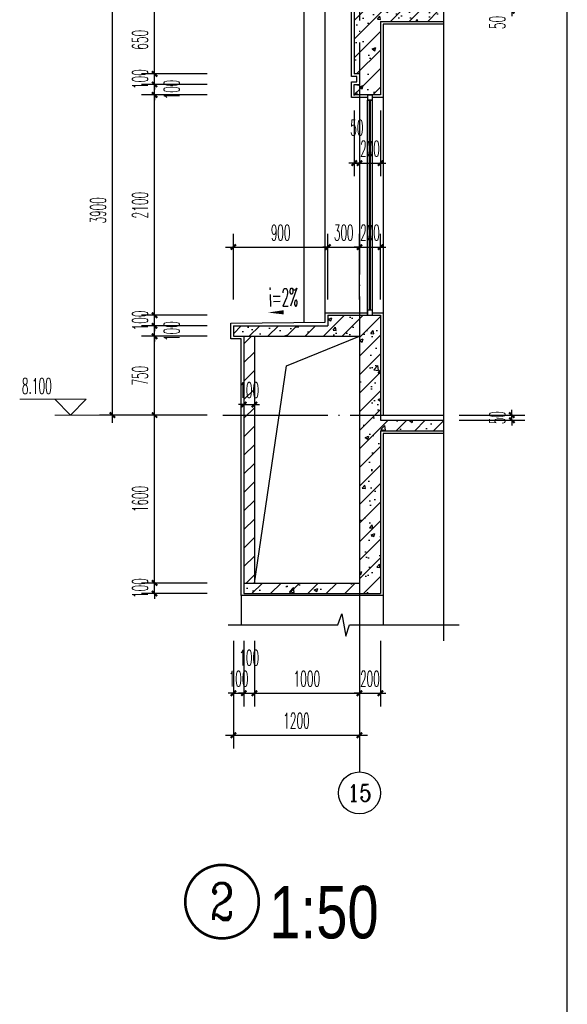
# Model space of a CAD drawing. Extents: x 1779708 to 7299578, y -1121471 to 88434.
# Tile 1036 of 1056: x 7048058 to 7053269, y -971144 to -961765. Entities that reach past the tile are written whole.
import ezdxf
from ezdxf.enums import TextEntityAlignment as Align

# ---------------------------------------------------------------- set-up
doc = ezdxf.new("R2010")
doc.units = 0
doc.header["$LTSCALE"] = 1000
doc.header["$MEASUREMENT"] = 0
doc.linetypes.add('DOTE', pattern=[2.42, 2, -0.2, 0.02, -0.2])
doc.layers.get('0').update_dxf_attribs({"linetype": 'CONTINUOUS'})
doc.layers.get('Defpoints').update_dxf_attribs({"linetype": 'CONTINUOUS'})
for name, color, linetype in [('AXIS', 3, 'CONTINUOUS'), ('AXIS_TEXT', 7, 'CONTINUOUS'), ('DIM_IDEN', 3, 'CONTINUOUS'), ('DIM_SYMB', 3, 'CONTINUOUS'), ('DOTE', 1, 'DOTE'), ('PUB_TAB', 7, 'CONTINUOUS'), ('PUB_TEXT', 7, 'CONTINUOUS'), ('WALL', 255, 'CONTINUOUS'), ('WINDOW', 2, 'CONTINUOUS'), ('填充细线', 8, 'CONTINUOUS'), ('粉刷线', 213, 'CONTINUOUS')]:
    doc.layers.add(name, color=color, linetype=linetype)
doc.layers.add('DIM_ELEV', color=3, linetype='CONTINUOUS', lineweight=13)
doc.styles.add('-仿宋_GB2312', font='txt', dxfattribs={"width": 0.8})
doc.styles.add('_TCH_AXIS', font='COMPLEX', dxfattribs={"bigfont": 'GBCBIG'})
doc.styles.add('_TCH_DIM', font='SIMPLEX.shx', dxfattribs={"width": 0.7, "bigfont": 'GBCBIG.shx'})
doc.styles.add('_TCH_DIM_T3', font='SIMPLEX.shx', dxfattribs={"width": 0.494118, "bigfont": 'GBCBIG.shx'})
doc.styles.add('_TCH_LABEL', font='COMPLEX', dxfattribs={"bigfont": 'GBCBIG'})
doc.styles.add('COMPLEX', font='COMPLEX')
doc.dimstyles.new('_TCH_ARCH&&50', dxfattribs={"dimtxt": 148.75, "dimasz": 50, "dimexe": 125, "dimexo": 150, "dimgap": 63.125, "dimtad": 1, "dimdec": 0, "dimzin": 0, "dimdsep": 46, "dimtxsty": '_TCH_DIM_T3', "dimblk": 'ARCHTICK', "dimcen": 0.09, "dimdle": 75, "dimclrt": 7, "dimazin": 2, "dimtfac": 1, "dimtdec": 0, "dimtix": 1, "dimtmove": 2, "dimatfit": 3, "dimfxl": 250, "dimtolj": 1, "dimtzin": 0, "dimarcsym": 0})

# ---------------------------------------------------------------- blocks, each defined once
blk = doc.blocks.new('_ArchTick')
at = {"color": 0, "linetype": 'ByBlock', "const_width": 0.4}
blk.add_lwpolyline([(-0.5, -0.5), (0.5, 0.5)], dxfattribs=at)
blk = doc.blocks.new('*D1385')
at = {"layer": 'AXIS', "color": 0, "lineweight": -2, "transparency": 16777216}
for p, q in [((7048941.3, -965605.8), (7048941.3, -961555.8)), ((7049841.3, -961630.8), (7048816.3, -961630.8)), ((7049841.3, -965530.8), (7048816.3, -965530.8))]:
    blk.add_line(p, q, dxfattribs=at)
at = {"layer": 'Defpoints', "color": 0, "transparency": 16777216}
for p in [(7048941.3, -961630.8), (7049991.3, -961630.8), (7049991.3, -965530.8)]:
    blk.add_point(p, dxfattribs=at)
at = {"layer": 'AXIS', "color": 0, "lineweight": -2, "transparency": 16777216, "xscale": 50, "yscale": 50, "zscale": 50}
for p, rotation in [((7048941.3, -961630.8), 90), ((7048941.3, -965530.8), 270)]:
    blk.add_blockref('_ArchTick', p, dxfattribs=dict(at, rotation=rotation))
at = {"layer": 'AXIS', "color": 7, "transparency": 16777216, "insert": (7048803.8, -963580.8), "char_height": 148.75, "attachment_point": 5, "rotation": 90, "style": '_TCH_DIM_T3'}
blk.add_mtext('\\A1;3900', dxfattribs=at)
blk = doc.blocks.new('*D1390')
at = {"layer": 'AXIS', "color": 0, "lineweight": -2, "transparency": 16777216}
for p, q in [((7052241.3, -965530.8), (7052866.3, -965530.8)), ((7052741.3, -965530.8), (7052741.3, -965480.8)), ((7052741.3, -965580.8), (7052741.3, -965530.8)), ((7052241.3, -965580.8), (7052866.3, -965580.8)), ((7052741.3, -965580.8), (7052741.3, -965630.8))]:
    blk.add_line(p, q, dxfattribs=at)
at = {"layer": 'Defpoints', "color": 0, "transparency": 16777216}
for p in [(7052091.3, -965530.8), (7052741.3, -965530.8), (7052091.3, -965580.8)]:
    blk.add_point(p, dxfattribs=at)
at = {"layer": 'AXIS', "color": 0, "lineweight": -2, "transparency": 16777216, "xscale": 50, "yscale": 50, "zscale": 50}
for p, rotation in [((7052741.3, -965530.8), 270), ((7052741.3, -965580.8), 90)]:
    blk.add_blockref('_ArchTick', p, dxfattribs=dict(at, rotation=rotation))
at = {"layer": 'AXIS', "color": 7, "transparency": 16777216, "insert": (7052603.8, -965555.8), "char_height": 148.75, "attachment_point": 5, "rotation": 90, "style": '_TCH_DIM_T3'}
blk.add_mtext('\\A1;50', dxfattribs=at)
blk = doc.blocks.new('*D1391')
at = {"layer": 'AXIS', "color": 0, "lineweight": -2, "transparency": 16777216}
for p, q in [((7052741.3, -961630.8), (7052741.3, -961580.8)), ((7052241.3, -961630.8), (7052866.3, -961630.8)), ((7052241.3, -961680.8), (7052866.3, -961680.8)), ((7052741.3, -961680.8), (7052741.3, -961630.8)), ((7052741.3, -961680.8), (7052741.3, -961730.8))]:
    blk.add_line(p, q, dxfattribs=at)
at = {"layer": 'Defpoints', "color": 0, "transparency": 16777216}
for p in [(7052091.3, -961630.8), (7052091.3, -961680.8), (7052741.3, -961630.8)]:
    blk.add_point(p, dxfattribs=at)
at = {"layer": 'AXIS', "color": 0, "lineweight": -2, "transparency": 16777216, "xscale": 50, "yscale": 50, "zscale": 50}
for p, rotation in [((7052741.3, -961630.8), 270), ((7052741.3, -961680.8), 90)]:
    blk.add_blockref('_ArchTick', p, dxfattribs=dict(at, rotation=rotation))
at = {"layer": 'AXIS', "color": 7, "transparency": 16777216, "insert": (7052603.8, -961790.3), "char_height": 148.75, "attachment_point": 5, "rotation": 90, "style": '_TCH_DIM_T3'}
blk.add_mtext('\\A1;50', dxfattribs=at)
blk = doc.blocks.new('*D1403')
at = {"layer": 'AXIS', "color": 0, "lineweight": -2, "transparency": 16777216}
for p, q in [((7050091.3, -964430.8), (7050091.3, -963805.8)), ((7050991.3, -964430.8), (7050991.3, -963805.8)), ((7050016.3, -963930.8), (7051066.3, -963930.8))]:
    blk.add_line(p, q, dxfattribs=at)
at = {"layer": 'Defpoints', "color": 0, "transparency": 16777216}
for p in [(7050991.3, -963930.8), (7050091.3, -964580.8), (7050991.3, -964580.8)]:
    blk.add_point(p, dxfattribs=at)
at = {"layer": 'AXIS', "color": 0, "lineweight": -2, "transparency": 16777216, "xscale": 50, "yscale": 50, "zscale": 50, "rotation": 180}
blk.add_blockref('_ArchTick', (7050091.3, -963930.8), dxfattribs=at)
at = {"layer": 'AXIS', "color": 0, "lineweight": -2, "transparency": 16777216, "xscale": 50, "yscale": 50, "zscale": 50}
blk.add_blockref('_ArchTick', (7050991.3, -963930.8), dxfattribs=at)
at = {"layer": 'AXIS', "color": 7, "transparency": 16777216, "insert": (7050541.3, -963793.3), "char_height": 148.75, "attachment_point": 5, "style": '_TCH_DIM_T3'}
blk.add_mtext('\\A1;900', dxfattribs=at)
blk = doc.blocks.new('*D1404')
at = {"layer": 'AXIS', "color": 0, "lineweight": -2, "transparency": 16777216}
for p, q in [((7050991.3, -964430.8), (7050991.3, -963805.8)), ((7051291.3, -964430.8), (7051291.3, -963805.8)), ((7050991.3, -963930.8), (7050941.3, -963930.8)), ((7050991.3, -963930.8), (7051291.3, -963930.8)), ((7051291.3, -963930.8), (7051341.3, -963930.8))]:
    blk.add_line(p, q, dxfattribs=at)
at = {"layer": 'Defpoints', "color": 0, "transparency": 16777216}
for p in [(7051291.3, -963930.8), (7050991.3, -964580.8), (7051291.3, -964580.8)]:
    blk.add_point(p, dxfattribs=at)
at = {"layer": 'AXIS', "color": 0, "lineweight": -2, "transparency": 16777216, "xscale": 50, "yscale": 50, "zscale": 50}
blk.add_blockref('_ArchTick', (7050991.3, -963930.8), dxfattribs=at)
at = {"layer": 'AXIS', "color": 0, "lineweight": -2, "transparency": 16777216, "xscale": 50, "yscale": 50, "zscale": 50, "rotation": 180}
blk.add_blockref('_ArchTick', (7051291.3, -963930.8), dxfattribs=at)
at = {"layer": 'AXIS', "color": 7, "transparency": 16777216, "insert": (7051141.3, -963793.3), "char_height": 148.75, "attachment_point": 5, "style": '_TCH_DIM_T3'}
blk.add_mtext('\\A1;300', dxfattribs=at)
blk = doc.blocks.new('*D1405')
at = {"layer": 'AXIS', "color": 0, "lineweight": -2, "transparency": 16777216}
for p, q in [((7051291.3, -964430.8), (7051291.3, -963805.8)), ((7051491.3, -964430.8), (7051491.3, -963805.8)), ((7051291.3, -963930.8), (7051241.3, -963930.8)), ((7051291.3, -963930.8), (7051491.3, -963930.8)), ((7051491.3, -963930.8), (7051541.3, -963930.8))]:
    blk.add_line(p, q, dxfattribs=at)
at = {"layer": 'Defpoints', "color": 0, "transparency": 16777216}
for p in [(7051491.3, -963930.8), (7051291.3, -964580.8), (7051491.3, -964580.8)]:
    blk.add_point(p, dxfattribs=at)
at = {"layer": 'AXIS', "color": 0, "lineweight": -2, "transparency": 16777216, "xscale": 50, "yscale": 50, "zscale": 50}
blk.add_blockref('_ArchTick', (7051291.3, -963930.8), dxfattribs=at)
at = {"layer": 'AXIS', "color": 0, "lineweight": -2, "transparency": 16777216, "xscale": 50, "yscale": 50, "zscale": 50, "rotation": 180}
blk.add_blockref('_ArchTick', (7051491.3, -963930.8), dxfattribs=at)
at = {"layer": 'AXIS', "color": 7, "transparency": 16777216, "insert": (7051391.3, -963793.3), "char_height": 148.75, "attachment_point": 5, "style": '_TCH_DIM_T3'}
blk.add_mtext('\\A1;200', dxfattribs=at)
blk = doc.blocks.new('*D1406')
at = {"layer": 'AXIS', "color": 0, "lineweight": -2, "transparency": 16777216}
for p, q in [((7051241.3, -962630.8), (7051241.3, -963255.8)), ((7051291.3, -962630.8), (7051291.3, -963255.8)), ((7051241.3, -963130.8), (7051191.3, -963130.8)), ((7051241.3, -963130.8), (7051291.3, -963130.8)), ((7051291.3, -963130.8), (7051341.3, -963130.8))]:
    blk.add_line(p, q, dxfattribs=at)
at = {"layer": 'Defpoints', "color": 0, "transparency": 16777216}
for p in [(7051241.3, -962480.8), (7051291.3, -962480.8), (7051291.3, -963130.8)]:
    blk.add_point(p, dxfattribs=at)
at = {"layer": 'AXIS', "color": 0, "lineweight": -2, "transparency": 16777216, "xscale": 50, "yscale": 50, "zscale": 50}
blk.add_blockref('_ArchTick', (7051241.3, -963130.8), dxfattribs=at)
at = {"layer": 'AXIS', "color": 0, "lineweight": -2, "transparency": 16777216, "xscale": 50, "yscale": 50, "zscale": 50, "rotation": 180}
blk.add_blockref('_ArchTick', (7051291.3, -963130.8), dxfattribs=at)
at = {"layer": 'AXIS', "color": 7, "transparency": 16777216, "insert": (7051266.3, -962793.3), "char_height": 148.75, "attachment_point": 5, "style": '_TCH_DIM_T3'}
blk.add_mtext('\\A1;50', dxfattribs=at)
blk = doc.blocks.new('*D1407')
at = {"layer": 'AXIS', "color": 0, "lineweight": -2, "transparency": 16777216}
for p, q in [((7051291.3, -962630.8), (7051291.3, -963255.8)), ((7051491.3, -962630.8), (7051491.3, -963255.8)), ((7051291.3, -963130.8), (7051241.3, -963130.8)), ((7051291.3, -963130.8), (7051491.3, -963130.8)), ((7051491.3, -963130.8), (7051541.3, -963130.8))]:
    blk.add_line(p, q, dxfattribs=at)
at = {"layer": 'Defpoints', "color": 0, "transparency": 16777216}
for p in [(7051291.3, -962480.8), (7051491.3, -962480.8), (7051491.3, -963130.8)]:
    blk.add_point(p, dxfattribs=at)
at = {"layer": 'AXIS', "color": 0, "lineweight": -2, "transparency": 16777216, "xscale": 50, "yscale": 50, "zscale": 50}
blk.add_blockref('_ArchTick', (7051291.3, -963130.8), dxfattribs=at)
at = {"layer": 'AXIS', "color": 0, "lineweight": -2, "transparency": 16777216, "xscale": 50, "yscale": 50, "zscale": 50, "rotation": 180}
blk.add_blockref('_ArchTick', (7051491.3, -963130.8), dxfattribs=at)
at = {"layer": 'AXIS', "color": 7, "transparency": 16777216, "insert": (7051391.3, -962993.3), "char_height": 148.75, "attachment_point": 5, "style": '_TCH_DIM_T3'}
blk.add_mtext('\\A1;200', dxfattribs=at)
blk = doc.blocks.new('*D1412')
at = {"layer": 'AXIS', "color": 0, "lineweight": -2, "transparency": 16777216}
for p, q in [((7050191.3, -964930.8), (7050191.3, -965555.8)), ((7050291.3, -964930.8), (7050291.3, -965555.8)), ((7050191.3, -965430.8), (7050141.3, -965430.8)), ((7050191.3, -965430.8), (7050291.3, -965430.8)), ((7050291.3, -965430.8), (7050341.3, -965430.8))]:
    blk.add_line(p, q, dxfattribs=at)
at = {"layer": 'Defpoints', "color": 0, "transparency": 16777216}
for p in [(7050191.3, -964780.8), (7050291.3, -964780.8), (7050291.3, -965430.8)]:
    blk.add_point(p, dxfattribs=at)
at = {"layer": 'AXIS', "color": 0, "lineweight": -2, "transparency": 16777216, "xscale": 50, "yscale": 50, "zscale": 50}
blk.add_blockref('_ArchTick', (7050191.3, -965430.8), dxfattribs=at)
at = {"layer": 'AXIS', "color": 0, "lineweight": -2, "transparency": 16777216, "xscale": 50, "yscale": 50, "zscale": 50, "rotation": 180}
blk.add_blockref('_ArchTick', (7050291.3, -965430.8), dxfattribs=at)
at = {"layer": 'AXIS', "color": 7, "transparency": 16777216, "insert": (7050241.3, -965293.3), "char_height": 148.75, "attachment_point": 5, "style": '_TCH_DIM_T3'}
blk.add_mtext('\\A1;100', dxfattribs=at)
blk = doc.blocks.new('*D1413')
at = {"layer": 'AXIS', "color": 0, "lineweight": -2, "transparency": 16777216}
for p, q in [((7049841.3, -967130.8), (7049216.3, -967130.8)), ((7049341.3, -967130.8), (7049341.3, -967080.8)), ((7049341.3, -967230.8), (7049341.3, -967130.8)), ((7049841.3, -967230.8), (7049216.3, -967230.8)), ((7049341.3, -967230.8), (7049341.3, -967280.8))]:
    blk.add_line(p, q, dxfattribs=at)
at = {"layer": 'Defpoints', "color": 0, "transparency": 16777216}
for p in [(7049341.3, -967130.8), (7049991.3, -967130.8), (7049991.3, -967230.8)]:
    blk.add_point(p, dxfattribs=at)
at = {"layer": 'AXIS', "color": 0, "lineweight": -2, "transparency": 16777216, "xscale": 50, "yscale": 50, "zscale": 50}
for p, rotation in [((7049341.3, -967130.8), 270), ((7049341.3, -967230.8), 90)]:
    blk.add_blockref('_ArchTick', p, dxfattribs=dict(at, rotation=rotation))
at = {"layer": 'AXIS', "color": 7, "transparency": 16777216, "insert": (7049203.8, -967180.8), "char_height": 148.75, "attachment_point": 5, "rotation": 90, "style": '_TCH_DIM_T3'}
blk.add_mtext('\\A1;100', dxfattribs=at)
blk = doc.blocks.new('*D1414')
at = {"layer": 'AXIS', "color": 0, "lineweight": -2, "transparency": 16777216}
for p, q in [((7049841.3, -965530.8), (7049216.3, -965530.8)), ((7049341.3, -967205.8), (7049341.3, -965455.8)), ((7049841.3, -967130.8), (7049216.3, -967130.8))]:
    blk.add_line(p, q, dxfattribs=at)
at = {"layer": 'Defpoints', "color": 0, "transparency": 16777216}
for p in [(7049341.3, -965530.8), (7049991.3, -965530.8), (7049991.3, -967130.8)]:
    blk.add_point(p, dxfattribs=at)
at = {"layer": 'AXIS', "color": 0, "lineweight": -2, "transparency": 16777216, "xscale": 50, "yscale": 50, "zscale": 50}
for p, rotation in [((7049341.3, -965530.8), 90), ((7049341.3, -967130.8), 270)]:
    blk.add_blockref('_ArchTick', p, dxfattribs=dict(at, rotation=rotation))
at = {"layer": 'AXIS', "color": 7, "transparency": 16777216, "insert": (7049203.8, -966330.8), "char_height": 148.75, "attachment_point": 5, "rotation": 90, "style": '_TCH_DIM_T3'}
blk.add_mtext('\\A1;1600', dxfattribs=at)
blk = doc.blocks.new('*D1415')
at = {"layer": 'AXIS', "color": 0, "lineweight": -2, "transparency": 16777216}
for p, q in [((7049841.3, -964780.8), (7049216.3, -964780.8)), ((7049341.3, -965605.8), (7049341.3, -964705.8)), ((7049841.3, -965530.8), (7049216.3, -965530.8))]:
    blk.add_line(p, q, dxfattribs=at)
at = {"layer": 'Defpoints', "color": 0, "transparency": 16777216}
for p in [(7049341.3, -964780.8), (7049991.3, -964780.8), (7049991.3, -965530.8)]:
    blk.add_point(p, dxfattribs=at)
at = {"layer": 'AXIS', "color": 0, "lineweight": -2, "transparency": 16777216, "xscale": 50, "yscale": 50, "zscale": 50}
for p, rotation in [((7049341.3, -964780.8), 90), ((7049341.3, -965530.8), 270)]:
    blk.add_blockref('_ArchTick', p, dxfattribs=dict(at, rotation=rotation))
at = {"layer": 'AXIS', "color": 7, "transparency": 16777216, "insert": (7049203.8, -965155.8), "char_height": 148.75, "attachment_point": 5, "rotation": 90, "style": '_TCH_DIM_T3'}
blk.add_mtext('\\A1;750', dxfattribs=at)
blk = doc.blocks.new('*D1416')
at = {"layer": 'AXIS', "color": 0, "lineweight": -2, "transparency": 16777216}
for p, q in [((7049841.3, -964680.8), (7049216.3, -964680.8)), ((7049341.3, -964680.8), (7049341.3, -964630.8)), ((7049341.3, -964780.8), (7049341.3, -964680.8)), ((7049841.3, -964780.8), (7049216.3, -964780.8)), ((7049341.3, -964780.8), (7049341.3, -964830.8))]:
    blk.add_line(p, q, dxfattribs=at)
at = {"layer": 'Defpoints', "color": 0, "transparency": 16777216}
for p in [(7049341.3, -964680.8), (7049991.3, -964680.8), (7049991.3, -964780.8)]:
    blk.add_point(p, dxfattribs=at)
at = {"layer": 'AXIS', "color": 0, "lineweight": -2, "transparency": 16777216, "xscale": 50, "yscale": 50, "zscale": 50}
for p, rotation in [((7049341.3, -964680.8), 270), ((7049341.3, -964780.8), 90)]:
    blk.add_blockref('_ArchTick', p, dxfattribs=dict(at, rotation=rotation))
at = {"layer": 'AXIS', "color": 7, "transparency": 16777216, "insert": (7049503.8, -964730.8), "char_height": 148.75, "attachment_point": 5, "rotation": 90, "style": '_TCH_DIM_T3'}
blk.add_mtext('\\A1;100', dxfattribs=at)
blk = doc.blocks.new('*D1417')
at = {"layer": 'AXIS', "color": 0, "lineweight": -2, "transparency": 16777216}
for p, q in [((7049841.3, -964580.8), (7049216.3, -964580.8)), ((7049341.3, -964580.8), (7049341.3, -964530.8)), ((7049341.3, -964680.8), (7049341.3, -964580.8)), ((7049841.3, -964680.8), (7049216.3, -964680.8)), ((7049341.3, -964680.8), (7049341.3, -964730.8))]:
    blk.add_line(p, q, dxfattribs=at)
at = {"layer": 'Defpoints', "color": 0, "transparency": 16777216}
for p in [(7049341.3, -964580.8), (7049991.3, -964580.8), (7049991.3, -964680.8)]:
    blk.add_point(p, dxfattribs=at)
at = {"layer": 'AXIS', "color": 0, "lineweight": -2, "transparency": 16777216, "xscale": 50, "yscale": 50, "zscale": 50}
for p, rotation in [((7049341.3, -964580.8), 270), ((7049341.3, -964680.8), 90)]:
    blk.add_blockref('_ArchTick', p, dxfattribs=dict(at, rotation=rotation))
at = {"layer": 'AXIS', "color": 7, "transparency": 16777216, "insert": (7049203.8, -964630.8), "char_height": 148.75, "attachment_point": 5, "rotation": 90, "style": '_TCH_DIM_T3'}
blk.add_mtext('\\A1;100', dxfattribs=at)
blk = doc.blocks.new('*D1418')
at = {"layer": 'AXIS', "color": 0, "lineweight": -2, "transparency": 16777216}
for p, q in [((7049341.3, -964655.8), (7049341.3, -962405.8)), ((7049841.3, -962480.8), (7049216.3, -962480.8)), ((7049841.3, -964580.8), (7049216.3, -964580.8))]:
    blk.add_line(p, q, dxfattribs=at)
at = {"layer": 'Defpoints', "color": 0, "transparency": 16777216}
for p in [(7049341.3, -962480.8), (7049991.3, -962480.8), (7049991.3, -964580.8)]:
    blk.add_point(p, dxfattribs=at)
at = {"layer": 'AXIS', "color": 0, "lineweight": -2, "transparency": 16777216, "xscale": 50, "yscale": 50, "zscale": 50}
for p, rotation in [((7049341.3, -962480.8), 90), ((7049341.3, -964580.8), 270)]:
    blk.add_blockref('_ArchTick', p, dxfattribs=dict(at, rotation=rotation))
at = {"layer": 'AXIS', "color": 7, "transparency": 16777216, "insert": (7049203.8, -963530.8), "char_height": 148.75, "attachment_point": 5, "rotation": 90, "style": '_TCH_DIM_T3'}
blk.add_mtext('\\A1;2100', dxfattribs=at)
blk = doc.blocks.new('*D1419')
at = {"layer": 'AXIS', "color": 0, "lineweight": -2, "transparency": 16777216}
for p, q in [((7049341.3, -962380.8), (7049341.3, -962330.8)), ((7049841.3, -962380.8), (7049216.3, -962380.8)), ((7049341.3, -962480.8), (7049341.3, -962380.8)), ((7049841.3, -962480.8), (7049216.3, -962480.8)), ((7049341.3, -962480.8), (7049341.3, -962530.8))]:
    blk.add_line(p, q, dxfattribs=at)
at = {"layer": 'Defpoints', "color": 0, "transparency": 16777216}
for p in [(7049341.3, -962380.8), (7049991.3, -962380.8), (7049991.3, -962480.8)]:
    blk.add_point(p, dxfattribs=at)
at = {"layer": 'AXIS', "color": 0, "lineweight": -2, "transparency": 16777216, "xscale": 50, "yscale": 50, "zscale": 50}
for p, rotation in [((7049341.3, -962380.8), 270), ((7049341.3, -962480.8), 90)]:
    blk.add_blockref('_ArchTick', p, dxfattribs=dict(at, rotation=rotation))
at = {"layer": 'AXIS', "color": 7, "transparency": 16777216, "insert": (7049503.8, -962430.8), "char_height": 148.75, "attachment_point": 5, "rotation": 90, "style": '_TCH_DIM_T3'}
blk.add_mtext('\\A1;100', dxfattribs=at)
blk = doc.blocks.new('*D1420')
at = {"layer": 'AXIS', "color": 0, "lineweight": -2, "transparency": 16777216}
for p, q in [((7049341.3, -962280.8), (7049341.3, -962230.8)), ((7049841.3, -962280.8), (7049216.3, -962280.8)), ((7049341.3, -962380.8), (7049341.3, -962280.8)), ((7049841.3, -962380.8), (7049216.3, -962380.8)), ((7049341.3, -962380.8), (7049341.3, -962430.8))]:
    blk.add_line(p, q, dxfattribs=at)
at = {"layer": 'Defpoints', "color": 0, "transparency": 16777216}
for p in [(7049341.3, -962280.8), (7049991.3, -962280.8), (7049991.3, -962380.8)]:
    blk.add_point(p, dxfattribs=at)
at = {"layer": 'AXIS', "color": 0, "lineweight": -2, "transparency": 16777216, "xscale": 50, "yscale": 50, "zscale": 50}
for p, rotation in [((7049341.3, -962280.8), 270), ((7049341.3, -962380.8), 90)]:
    blk.add_blockref('_ArchTick', p, dxfattribs=dict(at, rotation=rotation))
at = {"layer": 'AXIS', "color": 7, "transparency": 16777216, "insert": (7049203.8, -962330.8), "char_height": 148.75, "attachment_point": 5, "rotation": 90, "style": '_TCH_DIM_T3'}
blk.add_mtext('\\A1;100', dxfattribs=at)
blk = doc.blocks.new('*D1421')
at = {"layer": 'AXIS', "color": 0, "lineweight": -2, "transparency": 16777216}
for p, q in [((7049341.3, -962355.8), (7049341.3, -961555.8)), ((7049841.3, -961630.8), (7049216.3, -961630.8)), ((7049841.3, -962280.8), (7049216.3, -962280.8))]:
    blk.add_line(p, q, dxfattribs=at)
at = {"layer": 'Defpoints', "color": 0, "transparency": 16777216}
for p in [(7049341.3, -961630.8), (7049991.3, -961630.8), (7049991.3, -962280.8)]:
    blk.add_point(p, dxfattribs=at)
at = {"layer": 'AXIS', "color": 0, "lineweight": -2, "transparency": 16777216, "xscale": 50, "yscale": 50, "zscale": 50}
for p, rotation in [((7049341.3, -961630.8), 90), ((7049341.3, -962280.8), 270)]:
    blk.add_blockref('_ArchTick', p, dxfattribs=dict(at, rotation=rotation))
at = {"layer": 'AXIS', "color": 7, "transparency": 16777216, "insert": (7049203.8, -961955.8), "char_height": 148.75, "attachment_point": 5, "rotation": 90, "style": '_TCH_DIM_T3'}
blk.add_mtext('\\A1;650', dxfattribs=at)
blk = doc.blocks.new('*D1445')
at = {"layer": 'AXIS', "color": 0, "lineweight": -2, "transparency": 16777216}
for p, q in [((7050091.3, -967680.8), (7050091.3, -968305.8)), ((7050191.3, -967680.8), (7050191.3, -968305.8)), ((7050091.3, -968180.8), (7050041.3, -968180.8)), ((7050091.3, -968180.8), (7050191.3, -968180.8)), ((7050191.3, -968180.8), (7050241.3, -968180.8))]:
    blk.add_line(p, q, dxfattribs=at)
at = {"layer": 'Defpoints', "color": 0, "transparency": 16777216}
for p in [(7050091.3, -967530.8), (7050191.3, -967530.8), (7050191.3, -968180.8)]:
    blk.add_point(p, dxfattribs=at)
at = {"layer": 'AXIS', "color": 0, "lineweight": -2, "transparency": 16777216, "xscale": 50, "yscale": 50, "zscale": 50}
blk.add_blockref('_ArchTick', (7050091.3, -968180.8), dxfattribs=at)
at = {"layer": 'AXIS', "color": 0, "lineweight": -2, "transparency": 16777216, "xscale": 50, "yscale": 50, "zscale": 50, "rotation": 180}
blk.add_blockref('_ArchTick', (7050191.3, -968180.8), dxfattribs=at)
at = {"layer": 'AXIS', "color": 7, "transparency": 16777216, "insert": (7050141.3, -968043.3), "char_height": 148.75, "attachment_point": 5, "style": '_TCH_DIM_T3'}
blk.add_mtext('\\A1;100', dxfattribs=at)
blk = doc.blocks.new('*D1446')
at = {"layer": 'AXIS', "color": 0, "lineweight": -2, "transparency": 16777216}
for p, q in [((7050191.3, -967680.8), (7050191.3, -968305.8)), ((7050291.3, -967680.8), (7050291.3, -968305.8)), ((7050191.3, -968180.8), (7050141.3, -968180.8)), ((7050191.3, -968180.8), (7050291.3, -968180.8)), ((7050291.3, -968180.8), (7050341.3, -968180.8))]:
    blk.add_line(p, q, dxfattribs=at)
at = {"layer": 'Defpoints', "color": 0, "transparency": 16777216}
for p in [(7050191.3, -967530.8), (7050291.3, -967530.8), (7050291.3, -968180.8)]:
    blk.add_point(p, dxfattribs=at)
at = {"layer": 'AXIS', "color": 0, "lineweight": -2, "transparency": 16777216, "xscale": 50, "yscale": 50, "zscale": 50}
blk.add_blockref('_ArchTick', (7050191.3, -968180.8), dxfattribs=at)
at = {"layer": 'AXIS', "color": 0, "lineweight": -2, "transparency": 16777216, "xscale": 50, "yscale": 50, "zscale": 50, "rotation": 180}
blk.add_blockref('_ArchTick', (7050291.3, -968180.8), dxfattribs=at)
at = {"layer": 'AXIS', "color": 7, "transparency": 16777216, "insert": (7050241.3, -967843.3), "char_height": 148.75, "attachment_point": 5, "style": '_TCH_DIM_T3'}
blk.add_mtext('\\A1;100', dxfattribs=at)
blk = doc.blocks.new('*D1447')
at = {"layer": 'AXIS', "color": 0, "lineweight": -2, "transparency": 16777216}
for p, q in [((7050291.3, -967680.8), (7050291.3, -968305.8)), ((7051291.3, -967680.8), (7051291.3, -968305.8)), ((7050216.3, -968180.8), (7051366.3, -968180.8))]:
    blk.add_line(p, q, dxfattribs=at)
at = {"layer": 'Defpoints', "color": 0, "transparency": 16777216}
for p in [(7050291.3, -967530.8), (7051291.3, -967530.8), (7051291.3, -968180.8)]:
    blk.add_point(p, dxfattribs=at)
at = {"layer": 'AXIS', "color": 0, "lineweight": -2, "transparency": 16777216, "xscale": 50, "yscale": 50, "zscale": 50, "rotation": 180}
blk.add_blockref('_ArchTick', (7050291.3, -968180.8), dxfattribs=at)
at = {"layer": 'AXIS', "color": 0, "lineweight": -2, "transparency": 16777216, "xscale": 50, "yscale": 50, "zscale": 50}
blk.add_blockref('_ArchTick', (7051291.3, -968180.8), dxfattribs=at)
at = {"layer": 'AXIS', "color": 7, "transparency": 16777216, "insert": (7050791.3, -968043.3), "char_height": 148.75, "attachment_point": 5, "style": '_TCH_DIM_T3'}
blk.add_mtext('\\A1;1000', dxfattribs=at)
blk = doc.blocks.new('*D1448')
at = {"layer": 'AXIS', "color": 0, "lineweight": -2, "transparency": 16777216}
for p, q in [((7051291.3, -967680.8), (7051291.3, -968305.8)), ((7051491.3, -967680.8), (7051491.3, -968305.8)), ((7051291.3, -968180.8), (7051241.3, -968180.8)), ((7051291.3, -968180.8), (7051491.3, -968180.8)), ((7051491.3, -968180.8), (7051541.3, -968180.8))]:
    blk.add_line(p, q, dxfattribs=at)
at = {"layer": 'Defpoints', "color": 0, "transparency": 16777216}
for p in [(7051291.3, -967530.8), (7051491.3, -967530.8), (7051491.3, -968180.8)]:
    blk.add_point(p, dxfattribs=at)
at = {"layer": 'AXIS', "color": 0, "lineweight": -2, "transparency": 16777216, "xscale": 50, "yscale": 50, "zscale": 50}
blk.add_blockref('_ArchTick', (7051291.3, -968180.8), dxfattribs=at)
at = {"layer": 'AXIS', "color": 0, "lineweight": -2, "transparency": 16777216, "xscale": 50, "yscale": 50, "zscale": 50, "rotation": 180}
blk.add_blockref('_ArchTick', (7051491.3, -968180.8), dxfattribs=at)
at = {"layer": 'AXIS', "color": 7, "transparency": 16777216, "insert": (7051391.3, -968043.3), "char_height": 148.75, "attachment_point": 5, "style": '_TCH_DIM_T3'}
blk.add_mtext('\\A1;200', dxfattribs=at)
blk = doc.blocks.new('*D1449')
at = {"layer": 'AXIS', "color": 0, "lineweight": -2, "transparency": 16777216}
for p, q in [((7050091.3, -967680.8), (7050091.3, -968705.8)), ((7051291.3, -967680.8), (7051291.3, -968705.8)), ((7050016.3, -968580.8), (7051366.3, -968580.8))]:
    blk.add_line(p, q, dxfattribs=at)
at = {"layer": 'Defpoints', "color": 0, "transparency": 16777216}
for p in [(7050091.3, -967530.8), (7051291.3, -967530.8), (7051291.3, -968580.8)]:
    blk.add_point(p, dxfattribs=at)
at = {"layer": 'AXIS', "color": 0, "lineweight": -2, "transparency": 16777216, "xscale": 50, "yscale": 50, "zscale": 50, "rotation": 180}
blk.add_blockref('_ArchTick', (7050091.3, -968580.8), dxfattribs=at)
at = {"layer": 'AXIS', "color": 0, "lineweight": -2, "transparency": 16777216, "xscale": 50, "yscale": 50, "zscale": 50}
blk.add_blockref('_ArchTick', (7051291.3, -968580.8), dxfattribs=at)
at = {"layer": 'AXIS', "color": 7, "transparency": 16777216, "insert": (7050691.3, -968443.3), "char_height": 148.75, "attachment_point": 5, "style": '_TCH_DIM_T3'}
blk.add_mtext('\\A1;1200', dxfattribs=at)
blk = doc.blocks.new('_AXISO')
blk.add_circle((0, 0), 0.5)
at = {"layer": 'AXIS_TEXT', "style": 'COMPLEX', "width": 1.041667}
blk.add_attdef('A', text='', height=0.56, dxfattribs=at).set_placement((-0.25, -0.28), (0.25, -0.28), align=Align.FIT)

msp = doc.modelspace()

# ---------------------------------------------------------------- hatches: boundary and pattern name
at = {"layer": '填充细线'}
h = msp.add_hatch(dxfattribs=at)
h.set_pattern_fill('钢筋混凝土', color=114, scale=50)
h.set_pattern_definition([(45, (7051241.34, -962480.77), (-88.388, 88.388), []), (50, (7051241.34, -962480.77), (358.63, -31.376), [37.5, -412.5]), (355, (7051241.34, -962480.77), (-69.38, 376.1), [30, -330]), (100.45, (7051271.23, -962483.4), (289.25, 344.72), [31.87, -350.57]), (46.184, (7051241.34, -962380.77), (533.62, -82.76), [56.25, -618.75]), (96.636, (7051285.8, -962387.67), (467.33, 487.06), [47.8, -525.86]), (351.184, (7051241.34, -962380.77), (467.33, 487.06), [45, -495]), (21, (7051291.34, -962405.77), (298.45, -201.31), [37.5, -412.5]), (326, (7051291.34, -962405.77), (121.66, 362.58), [30, -330]), (71.45, (7051316.2, -962422.55), (420.11, 161.27), [31.87, -350.57]), (37.5, (7051241.34, -962480.77), (6.08, 166.447), [0, -326, 0, -335, 0, -331.25]), (7.5, (7051241.34, -962480.77), (131.535, 197.206), [0, -191, 0, -318.5, 0, -126.25]), (327.5, (7051129.84, -962480.77), (266.911, -11.277), [0, -125, 0, -390, 0, -517.5]), (317.5, (7051079.84, -962480.77), (291.593, 50.052), [0, -162.5, 0, -259, 0, -367.5])])
h.paths.add_polyline_path([(7051491.3, -961780.8), (7052091.3, -961780.8), (7052091.3, -961680.8), (7051241.3, -961680.8), (7051241.3, -962280.8), (7051291.3, -962280.8), (7051291.3, -962380.8), (7051241.3, -962380.8), (7051241.3, -962480.8), (7051491.3, -962480.8)])
h = msp.add_hatch(dxfattribs=at)
h.set_pattern_fill('钢筋混凝土', color=114, scale=50)
h.set_pattern_definition([(45, (7050091.34, -967230.77), (-88.3883, 88.3883), []), (50, (7050091.34, -967230.77), (358.63, -31.376), [37.5, -412.5]), (355, (7050091.34, -967230.77), (-69.376, 376.096), [30, -330]), (100.451, (7050121.23, -967233.4), (289.255, 344.72), [31.87, -350.57]), (46.184, (7050091.34, -967130.77), (533.62, -82.76), [56.25, -618.75]), (96.636, (7050135.8, -967137.67), (467.33, 487.06), [47.805, -525.86]), (351.184, (7050091.34, -967130.77), (467.33, 487.06), [45, -495]), (21, (7050141.34, -967155.77), (298.454, -201.31), [37.5, -412.5]), (326, (7050141.34, -967155.77), (121.658, 362.575), [30, -330]), (71.451, (7050166.2, -967172.55), (420.11, 161.265), [31.87, -350.57]), (37.5, (7050091.34, -967230.77), (6.08, 166.447), [0, -326, 0, -335, 0, -331.25]), (7.5, (7050091.34, -967230.77), (131.535, 197.206), [0, -191, 0, -318.5, 0, -126.25]), (327.5, (7049979.84, -967230.77), (266.911, -11.2774), [0, -125, 0, -390, 0, -517.5]), (317.5, (7049929.84, -967230.77), (291.593, 50.052), [0, -162.5, 0, -259, 0, -367.5])])
h.paths.add_polyline_path([(7051491.3, -964580.8), (7050991.3, -964580.8), (7050991.3, -964680.8), (7050091.3, -964680.8), (7050091.3, -964780.8), (7051291.3, -964780.8), (7051291.3, -967130.8), (7050191.3, -967130.8), (7050191.3, -967230.8), (7051491.3, -967230.8), (7051491.3, -965680.8), (7052091.3, -965680.8), (7052091.3, -965580.8), (7051491.3, -965580.8)])
h = msp.add_hatch(dxfattribs=at)
h.set_pattern_fill('普通砖', color=114, scale=50)
h.set_pattern_definition([(45, (7050191.34, -966091.02), (-88.388, 88.388), [])])
h.paths.add_polyline_path([(7050291.3, -964780.8), (7050191.3, -964780.8), (7050191.3, -967130.8), (7050291.3, -967130.8)])

# ---------------------------------------------------------------- linework, layer by layer
at = {"layer": 'AXIS'}
msp.add_line((7051291.3, -967530.8), (7051291.3, -968930.8), dxfattribs=at)
at = {"layer": 'DIM_ELEV'}
for p, q in [((7048691.3, -965380.8), (7048058, -965380.8)), ((7048541.3, -965530.8), (7048391.3, -965380.8)), ((7048541.3, -965530.8), (7048691.3, -965380.8)), ((7049341.3, -965530.8), (7048391.3, -965530.8))]:
    msp.add_line(p, q, dxfattribs=at)
at = {"layer": 'DIM_IDEN', "const_width": 25}
msp.add_lwpolyline([(7050333.3, -970166.1, 1), (7049633.3, -970166.1, 1)], format="xyb", close=True, dxfattribs=at)
at = {"layer": 'DIM_SYMB'}
for points in [[(7052091.3, -948080.8), (7052091.3, -957824.5), (7052196.3, -957862.7), (7051986.3, -957899.8), (7052091.3, -957937), (7052091.3, -967680.8)], [(7050041.3, -967530.8), (7051085.1, -967530.8), (7051123.3, -967425.8), (7051160.3, -967635.8), (7051197.6, -967530.8), (7052241.3, -967530.8)]]:
    msp.add_lwpolyline(points, dxfattribs=at)
msp.add_lwpolyline([(7050728.9, -964549.3, 0, 0, 0), (7050420.4, -964554.4, 0, 40, 0), (7050570.4, -964551.9, 0, 0, 0)], format="xyseb", dxfattribs=at)
at = {"layer": 'DOTE', "linetype": 'DOTE', "ltscale": 0.5}
for p, q in [((7051291.3, -949880.8), (7051291.3, -967530.8)), ((7049991.3, -965530.8), (7052091.3, -965530.8))]:
    msp.add_line(p, q, dxfattribs=at)
at = {"layer": 'PUB_TAB'}
msp.add_line((7053269.2, -973350.2), (7053269.2, -944650.2), dxfattribs=at)
at = {"layer": 'WALL'}
for p, q in [((7051241.3, -960880.8), (7051241.3, -962280.8)), ((7051491.3, -961780.8), (7051491.3, -962480.8)), ((7051491.3, -961780.8), (7052091.3, -961780.8)), ((7051291.3, -962280.8), (7051241.3, -962280.8)), ((7051291.3, -962280.8), (7051291.3, -962380.8)), ((7051241.3, -962480.8), (7051241.3, -962380.8)), ((7051241.3, -962380.8), (7051291.3, -962380.8)), ((7051491.3, -962480.8), (7051241.3, -962480.8)), ((7050991.3, -964580.8), (7051491.3, -964580.8)), ((7050991.3, -964580.8), (7050991.3, -964680.8)), ((7051491.3, -964580.8), (7051491.3, -965580.8)), ((7050091.3, -964680.8), (7050991.3, -964680.8)), ((7050091.3, -964680.8), (7050091.3, -964780.8)), ((7050091.3, -964780.8), (7051291.3, -964780.8)), ((7050191.3, -964780.8), (7050191.3, -967230.8)), ((7050291.3, -964780.8), (7050291.3, -967130.8)), ((7051291.3, -964780.8), (7051291.3, -967130.8)), ((7051491.3, -965580.8), (7052091.3, -965580.8)), ((7051491.3, -965680.8), (7052091.3, -965680.8)), ((7051491.3, -965680.8), (7051491.3, -967230.8)), ((7050191.3, -967130.8), (7051291.3, -967130.8)), ((7050191.3, -967230.8), (7051491.3, -967230.8))]:
    msp.add_line(p, q, dxfattribs=at)
at = {"layer": 'WINDOW'}
for p, q in [((7051366.3, -964580.8), (7051366.3, -962530.8)), ((7051416.3, -964580.8), (7051416.3, -962530.8))]:
    msp.add_line(p, q, dxfattribs=at)
at = {"layer": 'WINDOW', "color": 4}
for p, q in [((7051386.3, -964530.8), (7051386.3, -962530.8)), ((7051396.3, -964530.8), (7051396.3, -962530.8))]:
    msp.add_line(p, q, dxfattribs=at)
at = {"layer": 'WINDOW'}
for points in [[(7051416.3, -962530.8), (7051416.3, -962480.8), (7051366.3, -962480.8), (7051366.3, -962530.8)], [(7051414.3, -962528.8), (7051414.3, -962482.8), (7051368.3, -962482.8), (7051368.3, -962528.8)], [(7051416.3, -964580.8), (7051416.3, -964530.8), (7051366.3, -964530.8), (7051366.3, -964580.8)], [(7051414.3, -964578.8), (7051414.3, -964532.8), (7051368.3, -964532.8), (7051368.3, -964578.8)]]:
    msp.add_lwpolyline(points, close=True, dxfattribs=at)
at = {"layer": '填充细线', "color": 114}
msp.add_lwpolyline([(7050291.3, -967130.8), (7050596.7, -965062), (7051291.3, -964780.8)], dxfattribs=at)
at = {"layer": '粉刷线'}
for p, q in [((7050766.3, -964648), (7050766.3, -950705.8)), ((7050966.3, -964555.8), (7050966.3, -950805.8)), ((7051516.3, -962505.8), (7051516.3, -964555.8)), ((7051491.3, -965530.8), (7052091.3, -965530.8)), ((7050166.3, -967250.8), (7050166.3, -967530.8)), ((7051516.3, -967250.8), (7051516.3, -967530.8))]:
    msp.add_line(p, q, dxfattribs=at)
for points in [[(7051366.3, -962505.8), (7051216.3, -962505.8), (7051216.3, -962355.8), (7051266.3, -962355.8), (7051266.3, -962305.8), (7051216.3, -962305.8), (7051216.3, -960855.8), (7051266.3, -960855.8), (7051266.3, -960805.8), (7051216.3, -960805.8), (7051216.3, -960655.8), (7051366.3, -960655.8)], [(7052091.3, -961805.8), (7051516.3, -961805.8), (7051516.3, -962505.8), (7051416.3, -962505.8)], [(7052091.3, -965705.8), (7051516.3, -965705.8), (7051516.3, -967250.8), (7050166.3, -967250.8), (7050166.3, -964805.8), (7050066.3, -964805.8), (7050066.3, -964655.8), (7050966.3, -964645.8), (7050966.3, -964555.8), (7051366.3, -964555.8)], [(7051416.3, -964555.8), (7051516.3, -964555.8), (7051516.3, -965530.8)]]:
    msp.add_lwpolyline(points, dxfattribs=at)

# ---------------------------------------------------------------- block references
at = {"layer": 'AXIS'}
ref = msp.add_blockref('_AXISO', (7051291.3, -969130.8), dxfattribs=dict(at, xscale=400, yscale=400, zscale=400))
ref.add_attrib('A', '15', dxfattribs={"layer": 'AXIS_TEXT', "height": 160.57, "style": '_TCH_AXIS', "width": 1.034483}).set_placement((7051176.7, -969211.1), (7051406, -969211.1), align=Align.FIT)

# ---------------------------------------------------------------- texts
at = {"layer": 'PUB_TEXT', "color": 7, "style": '_TCH_DIM', "width": 0.494118}
msp.add_text('i=2%', height=170, rotation=0.95484, dxfattribs=at).set_placement((7050429.7, -964497.1))
msp.add_text('8.100', height=148.75, dxfattribs=at).set_placement((7048079, -965328.3))
at = {"layer": 'PUB_TEXT', "color": 7, "style": '_TCH_LABEL'}
msp.add_text('2', height=349.5, dxfattribs=at).set_placement((7049866.8, -970340.8), (7050099.8, -970340.8), align=Align.FIT)
at = {"layer": 'PUB_TEXT', "style": '-仿宋_GB2312', "width": 0.8}
msp.add_text('1:50', height=500, dxfattribs=at).set_placement((7050433.3, -970516.1))

# ---------------------------------------------------------------- dimensions: what is measured, and where the dimension line sits
at = {"layer": 'AXIS'}
for p1, p2, distance, picture, middle in [((7049991.3, -965530.8), (7049991.3, -961630.8), 1050, '*D1385', (7048803.8, -963580.8)), ((7049991.3, -962280.8), (7049991.3, -961630.8), 650, '*D1421', (7049203.8, -961955.8)), ((7049991.3, -962380.8), (7049991.3, -962280.8), 650, '*D1420', (7049203.8, -962330.8)), ((7049991.3, -964580.8), (7049991.3, -962480.8), 650, '*D1418', (7049203.8, -963530.8)), ((7051291.3, -962480.8), (7051491.3, -962480.8), -650, '*D1407', (7051391.3, -962993.3)), ((7050091.3, -964580.8), (7050991.3, -964580.8), 650, '*D1403', (7050541.3, -963793.3)), ((7050991.3, -964580.8), (7051291.3, -964580.8), 650, '*D1404', (7051141.3, -963793.3)), ((7051291.3, -964580.8), (7051491.3, -964580.8), 650, '*D1405', (7051391.3, -963793.3)), ((7049991.3, -964680.8), (7049991.3, -964580.8), 650, '*D1417', (7049203.8, -964630.8)), ((7049991.3, -965530.8), (7049991.3, -964780.8), 650, '*D1415', (7049203.8, -965155.8)), ((7050191.3, -964780.8), (7050291.3, -964780.8), -650, '*D1412', (7050241.3, -965293.3)), ((7052091.3, -965580.8), (7052091.3, -965530.8), -650, '*D1390', (7052603.8, -965555.8)), ((7049991.3, -967130.8), (7049991.3, -965530.8), 650, '*D1414', (7049203.8, -966330.8)), ((7049991.3, -967230.8), (7049991.3, -967130.8), 650, '*D1413', (7049203.8, -967180.8)), ((7050091.3, -967530.8), (7050191.3, -967530.8), -650, '*D1445', (7050141.3, -968043.3)), ((7050091.3, -967530.8), (7051291.3, -967530.8), -1050, '*D1449', (7050691.3, -968443.3)), ((7050291.3, -967530.8), (7051291.3, -967530.8), -650, '*D1447', (7050791.3, -968043.3)), ((7051291.3, -967530.8), (7051491.3, -967530.8), -650, '*D1448', (7051391.3, -968043.3))]:
    dim = msp.add_aligned_dim(p1=p1, p2=p2, distance=distance, dimstyle='_TCH_ARCH&&50', dxfattribs=at)
    dim.commit()
    dim.dimension.update_dxf_attribs({"geometry": picture, "text_midpoint": middle})
for base, p1, p2, angle, picture, middle in [((7052741.3, -961630.8), (7052091.3, -961680.8), (7052091.3, -961630.8), 90, '*D1391', (7052603.8, -961790.3)), ((7049341.3, -962380.8), (7049991.3, -962480.8), (7049991.3, -962380.8), 90, '*D1419', (7049503.8, -962430.8)), ((7051291.3, -963130.8), (7051241.3, -962480.8), (7051291.3, -962480.8), 0, '*D1406', (7051266.3, -962793.3)), ((7049341.3, -964680.8), (7049991.3, -964780.8), (7049991.3, -964680.8), 90, '*D1416', (7049503.8, -964730.8)), ((7050291.3, -968180.8), (7050191.3, -967530.8), (7050291.3, -967530.8), 0, '*D1446', (7050241.3, -967843.3))]:
    dim = msp.add_linear_dim(base=base, p1=p1, p2=p2, angle=angle, dimstyle='_TCH_ARCH&&50', dxfattribs=at)
    dim.commit()
    dim.dimension.update_dxf_attribs({"geometry": picture, "text_midpoint": middle, "dimtype": 161})

doc.saveas('drawing.dxf')
